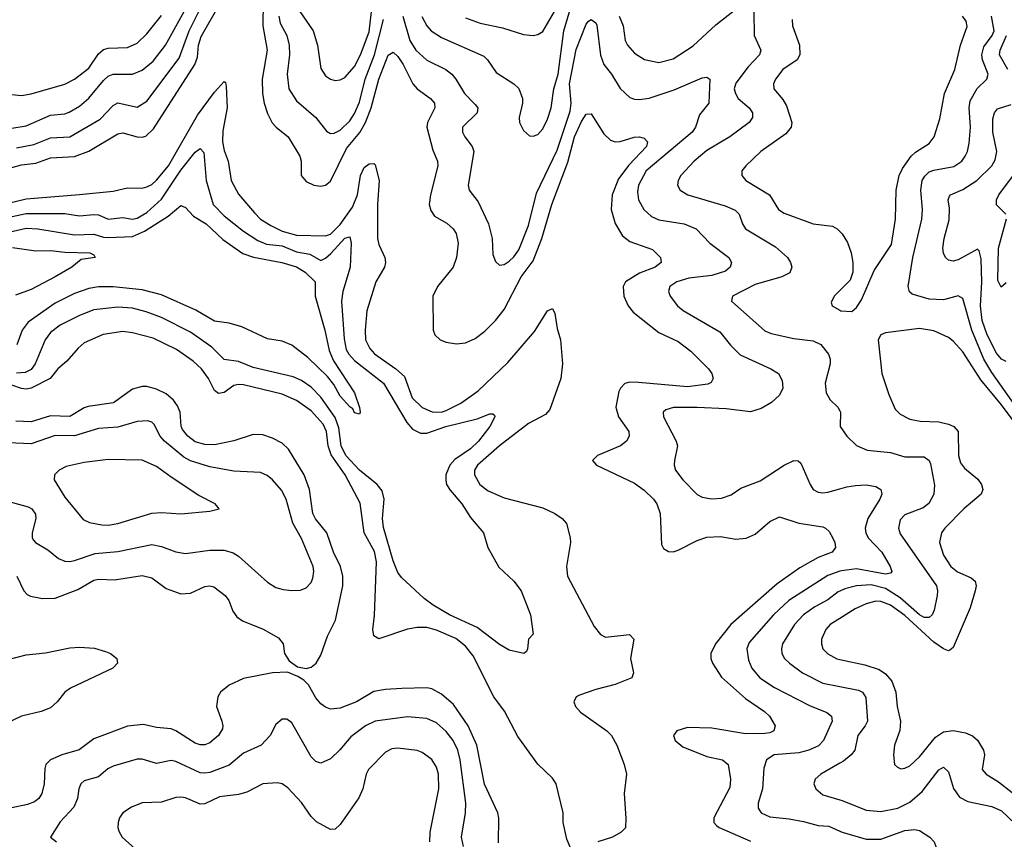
# Model space of a CAD drawing. Header units: inches. Extents: x 1308407 to 1441228, y 959628 to 1036311.
# Tile 324 of 656: x 1336603 to 1340682, y 1023700 to 1027096. Entities that reach past the tile are written whole.
import ezdxf

# ---------------------------------------------------------------- set-up
doc = ezdxf.new("R2010")
doc.units = ezdxf.units.IN
doc.header["$MEASUREMENT"] = 0
doc.layers.add('B3032', color=7, linetype='Continuous')
doc.layers.add('B3042', color=7, linetype='Continuous')

msp = doc.modelspace()

# ---------------------------------------------------------------- linework, layer by layer
at = {"layer": 'B3032', "color": 5}
for points, elevation in [([(1336590, 1026565.5), (1336660.8, 1026579.2), (1336730, 1026605.8), (1336810, 1026611.1), (1336936.4, 1026683.6), (1336990, 1026740.9), (1337009, 1026751), (1337090, 1026733.7), (1337130, 1026758.2), (1337264, 1026936), (1337304.7, 1027050), (1337386.2, 1027213.8)], 2740), ([(1337611.8, 1027170), (1337610.4, 1027070), (1337627.7, 1026970), (1337607.7, 1026850), (1337609.2, 1026790), (1337615.5, 1026750), (1337630, 1026707.2), (1337649.2, 1026669.2), (1337665.6, 1026650), (1337715.4, 1026610), (1337763.5, 1026530), (1337769.4, 1026510), (1337769.2, 1026450), (1337790, 1026424.9), (1337822, 1026410), (1337850, 1026406.3), (1337870, 1026410.2), (1337890, 1026427.2), (1337957.1, 1026562.9), (1338012.1, 1026627.9), (1338036, 1026670), (1338059.3, 1026730), (1338090.6, 1026850), (1338130, 1026949.3), (1338142.5, 1026957.5), (1338150, 1026961.8), (1338170, 1026943), (1338192, 1026910), (1338230.9, 1026830), (1338250, 1026809.4), (1338304.7, 1026770), (1338321.5, 1026750), (1338322.5, 1026730), (1338291.8, 1026670), (1338289.6, 1026650), (1338314.9, 1026554.9), (1338334.1, 1026510), (1338335.1, 1026490), (1338304.1, 1026370), (1338299.8, 1026330), (1338305.4, 1026305.4), (1338321.5, 1026281.5), (1338372.5, 1026252.5), (1338398.2, 1026230), (1338410.8, 1026210), (1338418.9, 1026170), (1338412.6, 1026110), (1338398.7, 1026070), (1338334, 1025990), (1338314.3, 1025950), (1338315.5, 1025810), (1338322, 1025790), (1338345.3, 1025770), (1338370, 1025760.2), (1338412.6, 1025752.6), (1338450, 1025756.8), (1338490, 1025775.5), (1338530, 1025805.5), (1338574.4, 1025850), (1338610, 1025895.6), (1338680.9, 1026030), (1338730, 1026097.2), (1338765.8, 1026190), (1338806.8, 1026330), (1338874.1, 1026505.9), (1338900.8, 1026610), (1338930, 1026674), (1338950, 1026704.6), (1338970, 1026705.3), (1339023, 1026623), (1339050, 1026596.5), (1339070, 1026590.2), (1339090, 1026591.9), (1339148.9, 1026608.9), (1339170, 1026610.2), (1339190, 1026604.9), (1339203.7, 1026590), (1339198.8, 1026570), (1339126.3, 1026493.7), (1339083.8, 1026436.2), (1339056.6, 1026370), (1339052.5, 1026310), (1339070, 1026251.7), (1339099.8, 1026199.8), (1339130, 1026177.6), (1339224.3, 1026144.3), (1339257.8, 1026110), (1339260.9, 1026090), (1339234.9, 1026070), (1339170, 1026045.6), (1339113, 1026010), (1339102.2, 1025990), (1339105.4, 1025950), (1339123.8, 1025910), (1339144.6, 1025884.6), (1339250, 1025800.1), (1339330, 1025762.5), (1339382.8, 1025722.8), (1339456.5, 1025650), (1339470.3, 1025630), (1339475.3, 1025610), (1339467.4, 1025592.6), (1339453.9, 1025586.1), (1339370, 1025574.9), (1339166.6, 1025593.4), (1339130, 1025593.9), (1339110, 1025588.9), (1339091.1, 1025570), (1339084.7, 1025555.3), (1339072.4, 1025490), (1339084, 1025450), (1339126.4, 1025390), (1339128.1, 1025370), (1339117.3, 1025350), (1339091.8, 1025330), (1338997.1, 1025290), (1338976.4, 1025270), (1338993, 1025250), (1339150, 1025176.3), (1339190, 1025146.5), (1339228.3, 1025110), (1339241.8, 1025090), (1339256.3, 1025050), (1339262, 1024922), (1339270, 1024904.9), (1339290, 1024892.9), (1339310, 1024892), (1339330, 1024898.4), (1339410, 1024938.7), (1339450, 1024952.7), (1339505.6, 1024954.4), (1339570, 1024944), (1339612.6, 1024947.4), (1339650, 1024964.8), (1339710, 1025016.9), (1339750, 1025036.9), (1339830.2, 1025010.2), (1339930, 1024995.2), (1339941.6, 1024990), (1339955.9, 1024975.9), (1339970, 1024950.4), (1339979.3, 1024930), (1339982, 1024910), (1339968.8, 1024890), (1339910, 1024867.3), (1339834.5, 1024825.5), (1339740.6, 1024759.4), (1339549.4, 1024590), (1339485.8, 1024510), (1339466, 1024470), (1339466.2, 1024450), (1339473.2, 1024430), (1339510, 1024372.7), (1339610, 1024283.5), (1339687.6, 1024230), (1339709.1, 1024210), (1339732.7, 1024170), (1339726.7, 1024150), (1339710, 1024141.9), (1339690, 1024139.2), (1339610, 1024137.7), (1339470, 1024161.1), (1339370, 1024163.6), (1339324.9, 1024150), (1339311.3, 1024130), (1339317.6, 1024110), (1339350, 1024084.1), (1339450, 1024042.9), (1339514.4, 1024030), (1339538.4, 1024010), (1339547.5, 1023950), (1339545, 1023915), (1339478, 1023790), (1339478.2, 1023770), (1339490, 1023758.2), (1339500.2, 1023750), (1339630, 1023693.1)], 2720), ([(1338269.1, 1027109.1), (1338289.5, 1027070), (1338307.8, 1027050), (1338350, 1027021.4), (1338525, 1026945), (1338540.7, 1026930), (1338576.4, 1026876.4), (1338650.3, 1026830), (1338670.1, 1026810.1), (1338685.5, 1026770), (1338685.5, 1026750), (1338671.8, 1026690), (1338674, 1026670), (1338690, 1026637.3), (1338714.9, 1026614.9), (1338730, 1026612.7), (1338750, 1026620.4), (1338770, 1026643.1), (1338790, 1026684.4), (1338805, 1026730), (1338815, 1026810), (1338833, 1026870), (1338856.4, 1027050), (1338898.2, 1027190)], 2760), ([(1336530, 1026472.3), (1336610, 1026494.9), (1336670, 1026501.3), (1336730, 1026523.7), (1336830, 1026529.2), (1336890, 1026551.1), (1337010, 1026622.5), (1337030, 1026627.8), (1337090, 1026610.1), (1337110, 1026609), (1337126.1, 1026613.9), (1337156.9, 1026643.1), (1337328.4, 1026910), (1337339.5, 1026940.5), (1337344.3, 1026990), (1337354.5, 1027025.5), (1337430, 1027158.9)], 2720), ([(1336570, 1026647.1), (1336630, 1026656.3), (1336730, 1026700.6), (1336790, 1026705.8), (1336807.8, 1026712.2), (1336850, 1026737.6), (1336890, 1026770.8), (1336950, 1026844.3), (1336970, 1026862), (1336990, 1026870.1), (1337070, 1026870.1), (1337110, 1026886.6), (1337156, 1026924), (1337207.2, 1026990), (1337284, 1027130)], 2760), ([(1337763.8, 1027130), (1337819.2, 1027050), (1337836.6, 1026990), (1337850, 1026894), (1337870, 1026862.7), (1337890, 1026849.2), (1337910, 1026843.9), (1337930, 1026846), (1337950, 1026856.9), (1337990, 1026902.5), (1338014.3, 1026950), (1338050, 1027045), (1338059.7, 1027130)], 2760), ([(1338450, 1027104.1), (1338510, 1027081.1), (1338602.5, 1027062.5), (1338690, 1027034.2), (1338730, 1027030.2), (1338750, 1027033.8), (1338770, 1027047.4), (1338818.7, 1027130)], 2780), ([(1339086.7, 1027110), (1339102.2, 1027070), (1339111.1, 1027010), (1339120.2, 1026990), (1339150, 1026957.6), (1339190.9, 1026930.9), (1339250, 1026919), (1339310, 1026933.5), (1339393.1, 1026986.9), (1339486.1, 1027073.9), (1339570, 1027138.8)], 2760), ([(1339644.2, 1027130), (1339646, 1027030), (1339672.8, 1026970), (1339667, 1026950), (1339620.1, 1026899.9), (1339570, 1026833.5), (1339562.6, 1026810), (1339567.7, 1026790), (1339579.8, 1026770), (1339625.4, 1026730), (1339638.4, 1026710), (1339638.2, 1026690), (1339624.4, 1026670), (1339544.7, 1026610), (1339450, 1026553.3), (1339397.1, 1026510), (1339342.2, 1026450), (1339330.2, 1026430), (1339328, 1026410), (1339338.9, 1026390), (1339370.4, 1026370), (1339524.9, 1026324.9), (1339566.2, 1026306.2), (1339583.2, 1026290), (1339597.4, 1026250), (1339610.2, 1026230), (1339734.3, 1026154.3), (1339783.6, 1026110), (1339796.5, 1026090), (1339802, 1026070), (1339792.6, 1026047.4), (1339760.5, 1026030), (1339650, 1025999.1), (1339555.8, 1025950), (1339552, 1025930), (1339690, 1025806.5), (1339716.5, 1025796.5), (1339810, 1025775.7), (1339890, 1025765.9), (1339921.8, 1025750), (1339953.7, 1025710), (1339960.2, 1025690), (1339960.2, 1025670), (1339940.2, 1025590), (1339943.7, 1025550), (1339960.4, 1025520.4), (1339992, 1025490), (1340000, 1025474.9)], 2760), ([(1336570, 1026786.2), (1336610, 1026782.3), (1336650, 1026788.8), (1336790, 1026828.3), (1336830, 1026848.9), (1336890, 1026895.6), (1336930, 1026954.6), (1336950, 1026972.5), (1336970, 1026978.4), (1337050, 1026980.8), (1337090, 1026998.6), (1337130, 1027036.6), (1337190, 1027113)], 2780), ([(1337676.4, 1027110), (1337681.9, 1027081.9), (1337709, 1027030), (1337719.8, 1026990), (1337721.2, 1026950), (1337710.7, 1026870), (1337717.3, 1026810), (1337750, 1026759.1), (1337830, 1026691.2), (1337874, 1026634), (1337890, 1026624.7), (1337906, 1026626), (1337930, 1026638.7), (1337970, 1026677), (1337990, 1026707.2), (1338010, 1026754.4), (1338033.6, 1026850), (1338073.1, 1026950), (1338110, 1027096.3)], 2740), ([(1338190, 1027110.2), (1338219.7, 1027010), (1338244, 1026970), (1338290, 1026928.1), (1338367.8, 1026890), (1338393.2, 1026870), (1338410.2, 1026850), (1338445.4, 1026790), (1338490, 1026744.6), (1338500.7, 1026730), (1338497.5, 1026710), (1338436.9, 1026650), (1338437.5, 1026630), (1338446.4, 1026610), (1338477.6, 1026570), (1338483.8, 1026550), (1338460.7, 1026410), (1338464.7, 1026390), (1338501.6, 1026341.6), (1338544.7, 1026250), (1338560.6, 1026190), (1338563.4, 1026123.4), (1338574.4, 1026094.4), (1338590, 1026079.5), (1338610, 1026082), (1338630, 1026095.2), (1338650, 1026114), (1338670, 1026142.4), (1338710, 1026243.1), (1338743.3, 1026376.7), (1338830, 1026555.4), (1338883.3, 1026716.7), (1338886.8, 1026750), (1338880.2, 1026830), (1338908, 1026972), (1338950, 1027077.6), (1338959.7, 1027090), (1338970, 1027096.9), (1338990, 1027082.4), (1338993.6, 1027073.6), (1339008.9, 1026948.9), (1339022.5, 1026910), (1339054.4, 1026870), (1339090, 1026811.3), (1339130, 1026774), (1339150, 1026766.2), (1339170, 1026764.6), (1339210, 1026771.4), (1339314.6, 1026805.4), (1339430, 1026854.4), (1339450, 1026857.4), (1339461.6, 1026850), (1339457.5, 1026750), (1339418.6, 1026701.4), (1339402.7, 1026650), (1339389.3, 1026630), (1339198.2, 1026470), (1339167, 1026410), (1339162.4, 1026382.4), (1339167, 1026350), (1339188.4, 1026310), (1339220, 1026280), (1339250, 1026267), (1339355.5, 1026250), (1339405.3, 1026230), (1339461.3, 1026170), (1339540.8, 1026110), (1339551.3, 1026090), (1339546.7, 1026070), (1339526.6, 1026053.4), (1339470, 1026036.6), (1339374.3, 1026025.7), (1339324.9, 1026010), (1339296.5, 1025990), (1339290.2, 1025970), (1339297.3, 1025950), (1339328, 1025910), (1339351.2, 1025891.2), (1339503.4, 1025803.4), (1339546.9, 1025746.9), (1339587.6, 1025707.6), (1339714.4, 1025650), (1339745.7, 1025630), (1339761.3, 1025601.3), (1339764.2, 1025570), (1339750, 1025541), (1339717.6, 1025510), (1339674.4, 1025485.7), (1339630, 1025472), (1339530, 1025483.6), (1339410, 1025489.9), (1339310.9, 1025489.1), (1339280, 1025480), (1339268.9, 1025470), (1339270.2, 1025450), (1339322.3, 1025350), (1339327.5, 1025330), (1339315, 1025270), (1339314, 1025250), (1339319.7, 1025230), (1339350.2, 1025190), (1339410, 1025129.1), (1339430, 1025117.6), (1339470, 1025111.2), (1339510, 1025114.2), (1339550, 1025127.5), (1339590, 1025154.7), (1339670, 1025185.5), (1339769.3, 1025250.7), (1339810, 1025270.2), (1339827.8, 1025267.8), (1339838.4, 1025258.4), (1339877.8, 1025170), (1339890.4, 1025150), (1339910, 1025139.1), (1339930, 1025135.5), (1339950, 1025138), (1340000, 1025152.1)], 2740), ([(1339802.9, 1027097.1), (1339804.1, 1027070), (1339833.4, 1026990), (1339835.2, 1026950), (1339823.2, 1026930), (1339763.8, 1026890), (1339733.7, 1026850), (1339725, 1026830), (1339726.5, 1026810), (1339764.7, 1026764.7), (1339779.6, 1026739.6), (1339801.3, 1026670), (1339798.5, 1026650), (1339776.8, 1026623.2), (1339672.6, 1026550), (1339610.3, 1026490), (1339594.9, 1026470), (1339594.9, 1026450), (1339610.3, 1026430), (1339709.1, 1026370), (1339746.5, 1026310), (1339770, 1026294), (1339890, 1026250.2), (1339970, 1026240.2), (1339990, 1026229), (1340000, 1026218.9)], 2780), ([(1336550, 1026333.9), (1336630, 1026353.8), (1336850, 1026371.2), (1336990, 1026386), (1337050, 1026398.8), (1337110, 1026398), (1337130, 1026403.1), (1337150, 1026413.4), (1337170, 1026431.4), (1337219.3, 1026490), (1337339.8, 1026700.2), (1337410, 1026795), (1337450, 1026840.3), (1337455.2, 1026835.2), (1337458.5, 1026818.5), (1337462, 1026730), (1337444.6, 1026635.4), (1337443.3, 1026590), (1337450, 1026553.4), (1337466.8, 1026510), (1337478.7, 1026430), (1337510, 1026372.4), (1337575.4, 1026295.4), (1337600.9, 1026270), (1337642.9, 1026242.9), (1337690, 1026219.9), (1337750, 1026203), (1337870, 1026199.9), (1337890, 1026208), (1337930, 1026246.9), (1337981.2, 1026318.8), (1338002.7, 1026370), (1338015.2, 1026450), (1338030, 1026484.1), (1338050, 1026498.7), (1338070, 1026500.3), (1338075.1, 1026495.1), (1338091.5, 1026430), (1338084.9, 1026330), (1338084.6, 1026190), (1338090, 1026164.2), (1338116, 1026110), (1338118.4, 1026090), (1338114.3, 1026070), (1338078.2, 1026010), (1338041.2, 1025890), (1338034.1, 1025810), (1338036.1, 1025770), (1338053.1, 1025733.1), (1338072.1, 1025712.1), (1338161.7, 1025650), (1338197.3, 1025617.3), (1338228.6, 1025530), (1338270, 1025489), (1338310.9, 1025470.9), (1338350, 1025470.5), (1338370, 1025476.4), (1338430, 1025507.5), (1338501.5, 1025558.5), (1338624.8, 1025675.2), (1338736, 1025804), (1338790, 1025890.3), (1338810, 1025899.3), (1338819.1, 1025879.1), (1338830, 1025816), (1338843.6, 1025770), (1338851.9, 1025670), (1338845.1, 1025610), (1338798.8, 1025481.2), (1338780.4, 1025459.6), (1338710, 1025423.4), (1338590, 1025329.9), (1338499.8, 1025250), (1338486.3, 1025230), (1338486.4, 1025210), (1338509.7, 1025169.7), (1338543.9, 1025143.9), (1338610, 1025115.7), (1338770, 1025073.2), (1338820.3, 1025050), (1338850.3, 1025030), (1338868.3, 1025008.3), (1338883.9, 1024950), (1338884.9, 1024930), (1338867.5, 1024830), (1338871.8, 1024790), (1338982.1, 1024582.1), (1339008.3, 1024548.3), (1339030, 1024538.3), (1339128.7, 1024548.7), (1339146.7, 1024530), (1339133.8, 1024450), (1339145.7, 1024390), (1339138.4, 1024370), (1339070, 1024341.2), (1338990, 1024321.1), (1338922.6, 1024297.4), (1338907.8, 1024290), (1338898, 1024270), (1338905.8, 1024250), (1338926.7, 1024226.7), (1339035.1, 1024150), (1339054.3, 1024130), (1339076.3, 1024090), (1339106.9, 1024010), (1339116.5, 1023970), (1339107.2, 1023890), (1339113.7, 1023786.3), (1339111.8, 1023748.2), (1339094, 1023730), (1339058.8, 1023710), (1338998, 1023690)], 2680), ([(1336429.7, 1026250.3), (1336630, 1026292.7), (1336790, 1026292.4), (1336850, 1026283.4), (1336910, 1026289.2), (1336930, 1026287.1), (1336970, 1026270.1), (1337030, 1026276.6), (1337070, 1026269), (1337090, 1026273), (1337130, 1026296.8), (1337190, 1026352.7), (1337270, 1026472.4), (1337330, 1026547.2), (1337350, 1026562.7), (1337365.5, 1026545.5), (1337375.3, 1026430), (1337404.8, 1026330), (1337450, 1026282.7), (1337530, 1026219.4), (1337590, 1026181), (1337625.5, 1026165.5), (1337690, 1026158.4), (1337750, 1026134.5), (1337804.5, 1026124.5), (1337850, 1026098.4), (1337870, 1026107.4), (1337892.5, 1026127.5), (1337950, 1026191.3), (1337970, 1026196), (1337975.6, 1026170), (1337972, 1026070), (1337942.1, 1025970), (1337936.2, 1025930), (1337946.4, 1025773.6), (1337955.9, 1025730), (1337966.7, 1025710), (1337990, 1025684.6), (1338110.6, 1025590), (1338206.8, 1025426.8), (1338230, 1025399.8), (1338263.6, 1025383.6), (1338290, 1025383.2), (1338368.4, 1025410), (1338497.6, 1025442.4), (1338550, 1025463.7), (1338563.5, 1025463.5), (1338570, 1025458), (1338571.5, 1025450), (1338550.2, 1025410), (1338503.1, 1025350), (1338470, 1025318.4), (1338405.9, 1025274.1), (1338384.6, 1025250), (1338368.6, 1025210), (1338367.7, 1025187.7), (1338371.5, 1025170), (1338386.5, 1025146.5), (1338434.3, 1025090), (1338470, 1025033.1), (1338524, 1024970), (1338541.7, 1024910), (1338587.8, 1024827.8), (1338650, 1024770.4), (1338680.3, 1024730), (1338719.3, 1024630), (1338730.6, 1024550), (1338710.9, 1024529.1), (1338706.8, 1024490), (1338702, 1024478), (1338692, 1024470), (1338630, 1024484.2), (1338590, 1024507.1), (1338497.7, 1024577.7), (1338383.1, 1024630), (1338315.6, 1024670), (1338278.3, 1024698.3), (1338185, 1024785), (1338170, 1024805.6), (1338150, 1024853.6), (1338110, 1024992), (1338106.1, 1025030), (1338112.9, 1025110), (1338104.1, 1025144.1), (1338084.4, 1025170), (1338010, 1025230.3), (1337953.4, 1025290), (1337934.4, 1025330), (1337925.6, 1025405.6), (1337910, 1025448.2), (1337850, 1025531.4), (1337810, 1025573.9), (1337770, 1025601.7), (1337736.1, 1025616.1), (1337570, 1025654.3), (1337510, 1025679.5), (1337450, 1025687.7), (1337399.5, 1025739.5), (1337310, 1025800.9), (1337190, 1025862.7), (1337126.2, 1025886.2), (1337070, 1025900.6), (1337010, 1025905.6), (1336910, 1025894.2), (1336850, 1025870.5), (1336770, 1025829.9), (1336730, 1025799.3), (1336708.7, 1025770), (1336667.3, 1025670), (1336650, 1025646.4), (1336626, 1025634), (1336590, 1025631)], 2660), ([(1336490, 1026200.9), (1336630, 1026232), (1336678, 1026230), (1336830, 1026203.9), (1336910, 1026207.4), (1336950, 1026194.8), (1336970, 1026193.8), (1337070, 1026197.3), (1337119.9, 1026220.1), (1337217.5, 1026282.5), (1337270, 1026326.2), (1337290, 1026317.8), (1337322.5, 1026282.5), (1337375.1, 1026250), (1337445.1, 1026185.1), (1337527.9, 1026127.9), (1337571.6, 1026111.6), (1337688.4, 1026090), (1337750, 1026072.3), (1337784.8, 1026050), (1337827.3, 1026010), (1337826.7, 1025950), (1337867.3, 1025810), (1337885, 1025725), (1337902.2, 1025682.2), (1337990.4, 1025550), (1338010.7, 1025489.3), (1338014, 1025470), (1338010, 1025462), (1337990, 1025466.6), (1337983.3, 1025483.3), (1337970, 1025492.3), (1337930, 1025536.9), (1337904.1, 1025584.1), (1337877.5, 1025617.5), (1337796.8, 1025696.8), (1337730, 1025747.6), (1337690, 1025763.5), (1337630, 1025773.7), (1337523.4, 1025823.4), (1337470, 1025838.5), (1337410, 1025846.6), (1337332.8, 1025892.8), (1337190, 1025956.6), (1337110, 1025977.1), (1336990, 1025989.5), (1336930, 1025988.7), (1336890, 1025982.6), (1336830, 1025960.9), (1336750, 1025922), (1336637.5, 1025842.5), (1336613.5, 1025810), (1336591.2, 1025748.8)], 2640), ([(1336572.7, 1026152.7), (1336670, 1026138.8), (1336730, 1026139.5), (1336790, 1026132.1), (1336894, 1026130), (1336910, 1026122), (1336916, 1026110), (1336857.1, 1026102.9), (1336819.1, 1026070), (1336750.5, 1026030), (1336650, 1025978.7), (1336585.6, 1025954.4)], 2620), ([(1340000, 1025973.8), (1339976.5, 1025950), (1339964.9, 1025924.9), (1339968, 1025910), (1340000, 1025892.2)], 2780), ([(1338910, 1023605.2), (1338870, 1023700.9), (1338854.3, 1023770), (1338854.3, 1023810), (1338824.7, 1023930), (1338810, 1023953.6), (1338750, 1024011.1), (1338666.9, 1024126.9), (1338611.5, 1024231.5), (1338566.5, 1024290), (1338481, 1024461), (1338450, 1024500.3), (1338410, 1024532.2), (1338330, 1024567.5), (1338290, 1024577.7), (1338250, 1024577.6), (1338208.8, 1024571.2), (1338090, 1024531.6), (1338070, 1024543.1), (1338065.3, 1024570), (1338072.1, 1024627.9), (1338080.8, 1024850), (1338072.5, 1024892.5), (1338029.9, 1024970), (1338013.4, 1025093.4), (1337951, 1025210), (1337893.5, 1025293.5), (1337881, 1025330), (1337873.7, 1025390), (1337859.9, 1025419.9), (1337810, 1025475.4), (1337750, 1025518.6), (1337690, 1025544.6), (1337530, 1025583.4), (1337510, 1025584.9), (1337490, 1025579.9), (1337450, 1025551.8), (1337426.9, 1025546.9), (1337410, 1025559.8), (1337384.9, 1025610), (1337355.4, 1025650), (1337321, 1025681), (1337252.3, 1025730), (1337156.1, 1025776.1), (1337070, 1025799.2), (1337030, 1025803.7), (1336948.7, 1025791.3), (1336870, 1025756.8), (1336844.5, 1025735.5), (1336798.7, 1025681.3), (1336760.8, 1025650), (1336728.7, 1025610), (1336650, 1025569.3), (1336630, 1025565.1), (1336610, 1025567.9), (1336530, 1025596)], 2680), ([(1336590.6, 1024790.6), (1336620.2, 1024730), (1336634.2, 1024714.2), (1336647.3, 1024707.3), (1336697.6, 1024697.6), (1336750, 1024699.8), (1336844.2, 1024735.8), (1336910, 1024774.4), (1336930, 1024778.6), (1336995.5, 1024775.5), (1337110, 1024793.4), (1337150, 1024783.5), (1337210, 1024739.7), (1337270, 1024717.1), (1337310, 1024720.6), (1337370, 1024748.4), (1337390, 1024751.2), (1337406.9, 1024746.9), (1337454.4, 1024710), (1337469.2, 1024690), (1337485.5, 1024645.5), (1337501.8, 1024621.8), (1337525.5, 1024605.5), (1337611.4, 1024571.4), (1337675.1, 1024535.1), (1337694.6, 1024510), (1337700.2, 1024470), (1337719.3, 1024439.3), (1337754.4, 1024414.4), (1337790, 1024408), (1337810, 1024413), (1337831.6, 1024430), (1337850, 1024463.1), (1337878.3, 1024541.7), (1337911.1, 1024608.9), (1337941, 1024750), (1337941.5, 1024790), (1337931.7, 1024830), (1337902.7, 1024890), (1337875.9, 1024970), (1337828.7, 1025028.7), (1337817, 1025050), (1337802.9, 1025150), (1337781.4, 1025210), (1337716.9, 1025316.9), (1337690, 1025341.2), (1337650, 1025362.8), (1337610, 1025375.9), (1337570, 1025378), (1337490, 1025351.6), (1337410, 1025334.5), (1337370, 1025335.7), (1337330, 1025347.4), (1337299.9, 1025370), (1337277.7, 1025397.7), (1337271.4, 1025411.4), (1337267.2, 1025470), (1337256.8, 1025496.8), (1337239.5, 1025519.5), (1337210, 1025545.3), (1337170, 1025565.9), (1337130, 1025576.1), (1337110, 1025576.1), (1337070, 1025564.8), (1336991.4, 1025508.6), (1336886.7, 1025493.3), (1336870, 1025487.8), (1336810, 1025451.7), (1336730, 1025455.2), (1336650, 1025429.5), (1336587.4, 1025432.6)], 2720), ([(1336533.4, 1025106.6), (1336637.8, 1025077.8), (1336652.6, 1025070), (1336667.8, 1025047.8), (1336669.3, 1025029.3), (1336655, 1024970), (1336654.4, 1024950), (1336660.3, 1024940.3), (1336668.9, 1024930), (1336719.1, 1024899.1), (1336763.8, 1024863.8), (1336790, 1024852.9), (1336810, 1024851), (1336830, 1024855.3), (1336915.9, 1024884.1), (1337010, 1024893.4), (1337150, 1024922), (1337190, 1024913.7), (1337250, 1024890.9), (1337290, 1024885.1), (1337390, 1024898.5), (1337450, 1024897.7), (1337487.2, 1024887.2), (1337510, 1024873), (1337630, 1024766), (1337664, 1024744), (1337694.8, 1024734.8), (1337730, 1024731.3), (1337766.8, 1024733.2), (1337790, 1024741.7), (1337810, 1024764.4), (1337817.4, 1024782.6), (1337821.6, 1024810), (1337819, 1024830), (1337770, 1024946.6), (1337733.9, 1025010), (1337707, 1025110), (1337686.9, 1025146.9), (1337650.8, 1025190), (1337628, 1025208), (1337599.9, 1025219.9), (1337490, 1025225.2), (1337390, 1025243.9), (1337310, 1025268.5), (1337283.4, 1025283.4), (1337203, 1025350), (1337184.9, 1025370), (1337159.5, 1025419.5), (1337150, 1025428.7), (1337133.4, 1025433.4), (1337090, 1025431.8), (1337010, 1025407.9), (1336930, 1025402.6), (1336830, 1025372.1), (1336750, 1025373.6), (1336650, 1025338.3), (1336490, 1025345)], 2740), ([(1340000, 1024810.9), (1339950, 1024793.7), (1339789.5, 1024690), (1339725.6, 1024630), (1339624.1, 1024515.9), (1339615.6, 1024490), (1339621.9, 1024441.9), (1339636.3, 1024410), (1339669.3, 1024370), (1339730, 1024329.5), (1339874.9, 1024254.9), (1339945.9, 1024225.9), (1339965.5, 1024210), (1339969.2, 1024190), (1339933.2, 1024110), (1339912.1, 1024087.9), (1339871.8, 1024070), (1339830, 1024058.3), (1339728, 1024050), (1339696.5, 1024030), (1339685.3, 1023994.7), (1339680.5, 1023910), (1339662.6, 1023850), (1339662.4, 1023830), (1339674.9, 1023810), (1339710, 1023793.5), (1339790, 1023785.5), (1339850, 1023774.6), (1339910, 1023757.5), (1339954.3, 1023754.3), (1340000, 1023734.5)], 2740), ([(1340000, 1024729.1), (1339993.7, 1024726.3), (1339950, 1024692.8), (1339896.4, 1024663.6), (1339850.1, 1024630), (1339811.9, 1024590), (1339762.7, 1024510), (1339758.2, 1024490), (1339760.6, 1024470), (1339771.2, 1024450), (1339791.3, 1024430), (1339846.2, 1024390), (1339930, 1024347.8), (1340000, 1024333.7)], 2760), ([(1340000, 1024615.1), (1339960.2, 1024590), (1339941.8, 1024570), (1339924.3, 1024530), (1339923.8, 1024510), (1339930.2, 1024490), (1339950, 1024468.6), (1339988.3, 1024448.3), (1340000, 1024445.8)], 2780), ([(1336550, 1024444.3), (1336630, 1024464.8), (1336710, 1024472.9), (1336810, 1024493.2), (1336850, 1024497), (1336912.8, 1024492.8), (1336959, 1024479), (1336979.1, 1024470), (1337004.9, 1024450), (1337008, 1024430), (1336988.2, 1024410), (1336813.2, 1024326.8), (1336790.2, 1024310), (1336758.3, 1024270), (1336730, 1024245.8), (1336692.4, 1024230), (1336610, 1024210.9), (1336490, 1024154.5)], 2680), ([(1338585.8, 1023685.8), (1338587.8, 1023787.8), (1338584.1, 1023810), (1338528.5, 1023928.5), (1338497.1, 1024090), (1338460.4, 1024170), (1338399.4, 1024259.4), (1338350, 1024301.3), (1338310, 1024324.3), (1338290, 1024328.4), (1338185.9, 1024325.9), (1338118.4, 1024321.6), (1338070, 1024312.5), (1337998.7, 1024270), (1337930, 1024244.4), (1337890, 1024239.7), (1337870, 1024247.2), (1337850, 1024261.7), (1337830, 1024286.2), (1337799.9, 1024339.9), (1337779.9, 1024359.9), (1337755.6, 1024375.6), (1337712.3, 1024392.3), (1337650, 1024390.8), (1337530, 1024366.8), (1337470, 1024339.3), (1337435.2, 1024310), (1337423.2, 1024290), (1337418.2, 1024250), (1337440.6, 1024190), (1337445, 1024170), (1337442.5, 1024157.5), (1337427.1, 1024130), (1337390, 1024100.2), (1337370, 1024092.1), (1337350, 1024091.9), (1337330, 1024099.3), (1337250, 1024149.9), (1337230, 1024157.6), (1337170, 1024163.2), (1337116.3, 1024176.3), (1337050, 1024168.8), (1336910, 1024116.4), (1336848.9, 1024071.1), (1336777.4, 1024050), (1336730.5, 1024029.5), (1336711.8, 1024010), (1336706.4, 1023993.6), (1336704.5, 1023930), (1336694.4, 1023890), (1336681.8, 1023870), (1336664.5, 1023855.5), (1336635.9, 1023844.1), (1336569.7, 1023830.3)], 2720), ([(1338440.8, 1023670), (1338433.2, 1023710), (1338449.2, 1023810), (1338451, 1023850), (1338428, 1024030), (1338417.5, 1024070), (1338399.1, 1024110), (1338370, 1024147.7), (1338330, 1024183.2), (1338290, 1024200.5), (1338210, 1024208.5), (1338075.3, 1024190), (1338035.8, 1024170), (1337974.9, 1024125.1), (1337929, 1024071), (1337890, 1024033.3), (1337850, 1024016), (1337830, 1024023.1), (1337810, 1024042.2), (1337730, 1024182.9), (1337710, 1024198.4), (1337690, 1024197.6), (1337663.4, 1024176.6), (1337640.7, 1024130), (1337603.9, 1024090), (1337530, 1024057.3), (1337470, 1024007.9), (1337390, 1023977.2), (1337370, 1023973.8), (1337350, 1023976.4), (1337250, 1024023.4), (1337230, 1024027.5), (1337170, 1024014.4), (1337110, 1024031.8), (1337090, 1024032.9), (1336990, 1024003.1), (1336967.8, 1023992.2), (1336930, 1023959.3), (1336870, 1023943.1), (1336856, 1023930), (1336848.2, 1023910), (1336842.3, 1023870), (1336826.6, 1023833.4), (1336770, 1023772.4), (1336730.6, 1023710), (1336754.8, 1023690)], 2740), ([(1338302.2, 1023690), (1338302.8, 1023730), (1338339.3, 1023910), (1338338.4, 1023970), (1338330, 1023998.9), (1338310, 1024030.8), (1338270, 1024060.2), (1338250, 1024068.3), (1338170, 1024077.7), (1338144.8, 1024075.2), (1338118.5, 1024061.5), (1338048.3, 1023990), (1338038, 1023970), (1338024, 1023910), (1338008, 1023872), (1337930, 1023761.3), (1337910, 1023742.2), (1337890, 1023740.9), (1337832.8, 1023772.8), (1337810, 1023794.3), (1337770, 1023853.5), (1337713.9, 1023913.9), (1337690, 1023929.7), (1337670, 1023934.5), (1337610, 1023930.9), (1337544.2, 1023895.8), (1337510, 1023886.1), (1337430, 1023876.1), (1337370, 1023846.8), (1337350, 1023846.6), (1337290, 1023871.7), (1337270, 1023875.3), (1337250, 1023874.2), (1337190, 1023854.8), (1337110, 1023852.2), (1337065.9, 1023834.1), (1337030.3, 1023810), (1337015.8, 1023790), (1337010.2, 1023770), (1337009.1, 1023750), (1337013.7, 1023733.7), (1337027.9, 1023710), (1337081.5, 1023661.5)], 2760), ([(1340000, 1024015.8), (1339921.1, 1023970), (1339898, 1023950), (1339892, 1023930), (1339900.3, 1023910), (1339930, 1023885.2), (1340000, 1023863.9)], 2760)]:
    msp.add_lwpolyline(points, dxfattribs=dict(at, elevation=elevation))
at = {"layer": 'B3032', "color": 5, "elevation": 2760}
msp.add_lwpolyline([(1336970, 1025274.1), (1336870, 1025261.1), (1336795.8, 1025244.2), (1336766.7, 1025230), (1336746.7, 1025210), (1336745.7, 1025190), (1336790, 1025117.4), (1336865.3, 1025025.3), (1336892.3, 1025012.3), (1336942.8, 1025002.8), (1336970, 1025002), (1337010, 1025008.3), (1337150, 1025052.1), (1337190, 1025054.3), (1337270.7, 1025049.3), (1337390, 1025060.4), (1337428.7, 1025070), (1337413.2, 1025090), (1337344.9, 1025124.9), (1337230, 1025200.2), (1337170, 1025245.2), (1337110, 1025271.4)], close=True, dxfattribs=at)
at = {"layer": 'B3042', "color": 5}
for points, elevation in [([(1340000, 1025892.2), (1340004, 1025890), (1340050, 1025886.3), (1340070, 1025903), (1340090, 1025935.5), (1340143, 1026057), (1340215, 1026165), (1340230.5, 1026270), (1340233.8, 1026390), (1340245.6, 1026450), (1340260.4, 1026479.6), (1340295.4, 1026530), (1340313.4, 1026546.6), (1340370, 1026582.4), (1340390.7, 1026610), (1340415.1, 1026684.9), (1340434, 1026790), (1340477, 1026890), (1340500.5, 1026990), (1340528, 1027068), (1340523.4, 1027090), (1340509, 1027110)], 2780), ([(1340730, 1025493), (1340630, 1025633.7), (1340596.6, 1025690), (1340547.4, 1025810), (1340510, 1025940.4), (1340490, 1025951.8), (1340430, 1025934.9), (1340370, 1025938.3), (1340299.4, 1025959.4), (1340288.5, 1025968.5), (1340282.9, 1025990), (1340303.4, 1026110), (1340340.7, 1026270), (1340343.2, 1026310), (1340336, 1026390), (1340342, 1026430), (1340351.9, 1026448.1), (1340370, 1026465), (1340390, 1026473), (1340472.9, 1026487.1), (1340505.7, 1026510), (1340520.2, 1026530), (1340529.9, 1026550.1), (1340536.2, 1026583.8), (1340541.2, 1026650), (1340536.4, 1026730), (1340540.7, 1026759.3), (1340569.5, 1026810.5), (1340608.9, 1026850), (1340615, 1026870), (1340590.7, 1026930), (1340588, 1026950), (1340596.3, 1026983.7), (1340631.8, 1027030), (1340639, 1027050), (1340628, 1027110)], 2760), ([(1340696.1, 1026890), (1340662.2, 1026950), (1340664.8, 1026970), (1340690.6, 1027030)], 2740), ([(1340690, 1025680.4), (1340670, 1025689), (1340650, 1025714.8), (1340610, 1025789.9), (1340589.5, 1025850), (1340583.2, 1025910), (1340588.5, 1026008.5), (1340585.8, 1026105.8), (1340577.7, 1026137.7), (1340570, 1026144.8), (1340490, 1026101.5), (1340470, 1026095.1), (1340450, 1026099.1), (1340438.3, 1026110), (1340429.2, 1026129.2), (1340427, 1026150), (1340432.8, 1026190), (1340453.2, 1026266.8), (1340455.2, 1026315.2), (1340449.8, 1026350), (1340455.1, 1026364.9), (1340458.4, 1026370), (1340510, 1026392.5), (1340567.5, 1026430), (1340630, 1026491.1), (1340644.3, 1026515.7), (1340650.9, 1026549.1), (1340633.6, 1026630), (1340634.6, 1026685.4), (1340640.6, 1026710), (1340653.9, 1026726.1), (1340710, 1026744)], 2740), ([(1340688, 1026290), (1340648.8, 1026328.8), (1340648.7, 1026350), (1340658.9, 1026370), (1340731.8, 1026468.2)], 2720), ([(1340690, 1026006), (1340668, 1025988), (1340655.5, 1026015.5), (1340657.9, 1026150), (1340690.7, 1026270.7)], 2720), ([(1340000, 1026218.9), (1340010, 1026208.8), (1340032.7, 1026172.7), (1340046.8, 1026130), (1340054, 1026090), (1340054.7, 1026050), (1340042.8, 1026017.2), (1340000, 1025973.8)], 2780), ([(1340742.9, 1025402.9), (1340670, 1025501), (1340584.4, 1025604.4), (1340510, 1025719.4), (1340470, 1025763.8), (1340450, 1025779.3), (1340390, 1025807.2), (1340330, 1025816.2), (1340190, 1025798.5), (1340170.2, 1025789.7), (1340158.9, 1025770), (1340174.3, 1025630), (1340203.4, 1025543.4), (1340230, 1025483), (1340250, 1025462), (1340290, 1025441.5), (1340332.9, 1025432.9), (1340411, 1025430), (1340450, 1025420.6), (1340473.1, 1025410), (1340490.2, 1025390), (1340491.4, 1025290), (1340499.6, 1025259.6), (1340517.3, 1025237.3), (1340572.7, 1025192.7), (1340587.9, 1025170), (1340593.2, 1025150), (1340586.4, 1025130), (1340513.9, 1025070), (1340434.8, 1024990), (1340421.7, 1024970), (1340413.5, 1024930), (1340430, 1024876.9), (1340459.8, 1024830), (1340488, 1024808), (1340543.8, 1024783.8), (1340561.1, 1024770), (1340564.8, 1024750), (1340561.5, 1024730), (1340540.7, 1024659.3), (1340470, 1024494.7), (1340456.6, 1024483.4), (1340450, 1024481.6), (1340430, 1024489.5), (1340390, 1024517.6), (1340270, 1024627.3), (1340210, 1024670.3), (1340170, 1024685.9), (1340150, 1024686.9), (1340110, 1024675.8), (1340064.4, 1024655.6), (1340000, 1024615.1)], 2780), ([(1340000, 1025474.9), (1340002.6, 1025470), (1340001.5, 1025410), (1340029.1, 1025370), (1340070, 1025332), (1340113, 1025313), (1340210, 1025303.2), (1340270, 1025284.8), (1340350, 1025284.5), (1340370, 1025270.3), (1340376.1, 1025256.1), (1340392.3, 1025167.7), (1340390.2, 1025130), (1340368.4, 1025091.6), (1340345.7, 1025074.3), (1340270, 1025045), (1340250, 1025023.6), (1340242.7, 1024990), (1340250, 1024966.5), (1340400.9, 1024750), (1340405.6, 1024730), (1340404.2, 1024710), (1340391.8, 1024650), (1340383.1, 1024630), (1340370, 1024619.2), (1340350, 1024619.6), (1340330, 1024629.9), (1340250, 1024701.2), (1340190, 1024740.1), (1340130, 1024754.4), (1340069.7, 1024750.3), (1340021.6, 1024738.4), (1340000, 1024729.1)], 2760), ([(1340000, 1025152.1), (1340030, 1025160.5), (1340065.5, 1025165.5), (1340110, 1025169.2), (1340150, 1025162.6), (1340170.3, 1025150), (1340174, 1025130), (1340166.7, 1025110), (1340116.4, 1025030), (1340105.9, 1024990), (1340107.5, 1024970), (1340118.3, 1024950), (1340174.8, 1024890), (1340209.4, 1024830), (1340216.3, 1024810), (1340210, 1024802.4), (1340190, 1024798.3), (1340070, 1024820.9), (1340006.8, 1024813.2), (1340000, 1024810.9)], 2740), ([(1340000, 1024445.8), (1340103.9, 1024423.9), (1340163.3, 1024403.3), (1340190, 1024386.2), (1340215.5, 1024355.5), (1340232.6, 1024310), (1340238, 1024250), (1340251.8, 1024190), (1340248.8, 1024151.2), (1340227.3, 1024090), (1340222.3, 1024050), (1340226.4, 1024010), (1340238.7, 1023998.7), (1340252.7, 1023992.7), (1340270, 1023994.9), (1340290, 1024005.3), (1340330, 1024041.6), (1340396.9, 1024123.1), (1340430, 1024145.1), (1340470, 1024151.2), (1340521.4, 1024141.4), (1340549.6, 1024129.6), (1340570, 1024111), (1340595.2, 1024070), (1340600.2, 1024050), (1340590.2, 1023990), (1340606.7, 1023970), (1340657.9, 1023937.9), (1340713.9, 1023893.9)], 2780), ([(1340000, 1024333.7), (1340078.1, 1024318.1), (1340094.4, 1024310), (1340108.2, 1024288.2), (1340114.6, 1024190), (1340105.4, 1024170), (1340074.8, 1024130), (1340062.7, 1024070), (1340047, 1024050), (1340015.3, 1024024.7), (1340000, 1024015.8)], 2760), ([(1340000, 1023863.9), (1340010, 1023860.9), (1340110, 1023820.8), (1340170, 1023815), (1340241.3, 1023830), (1340290, 1023854.4), (1340341.3, 1023898.7), (1340410, 1023988.4), (1340430, 1023999.7), (1340450, 1023980.4), (1340471, 1023911), (1340495.6, 1023875.6), (1340530, 1023856.6), (1340630, 1023836.8), (1340670, 1023818.5), (1340784.9, 1023710)], 2760), ([(1340000, 1023734.5), (1340010, 1023730.1), (1340110, 1023701), (1340170, 1023701.6), (1340270, 1023736.6), (1340310, 1023741), (1340330, 1023737.2), (1340373.4, 1023710), (1340391.8, 1023690), (1340397.8, 1023670), (1340389, 1023631), (1340370, 1023613), (1340310, 1023601), (1340110, 1023512.7), (1340050, 1023497.8), (1340001.4, 1023478.6), (1340000, 1023478.5)], 2740)]:
    msp.add_lwpolyline(points, dxfattribs=dict(at, elevation=elevation))

doc.saveas('drawing.dxf')
